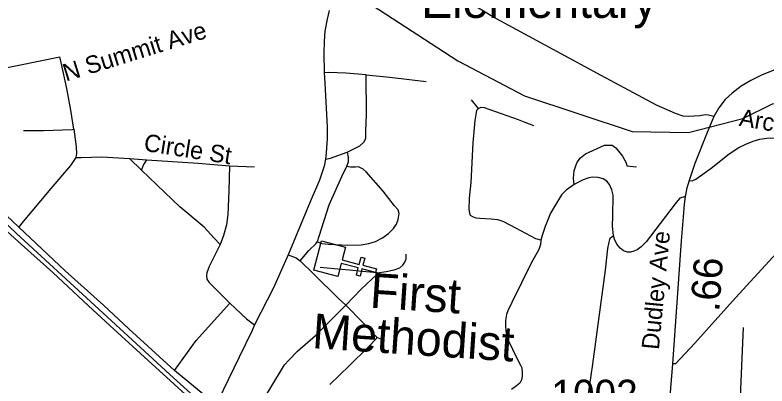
# Model space of a CAD drawing. Extents: x 1159738 to 1321356, y 736314 to 882035.
# Drawn here: x 1276179 to 1279416, y 755470 to 757069 of the extents above; entities that cross this region are included whole.
import ezdxf

# ---------------------------------------------------------------- set-up
doc = ezdxf.new("R2010")
doc.units = 0
for name, color, linetype in [('Exist Cultural Church CELL', 7, 'Continuous'), ('Exist Cultural Church Label', 7, 'Continuous'), ('Exist Cultural Educational Facility Elementary Label', 7, 'Continuous'), ('Exist Hydrographic Creek Single Shore', 7, 'Continuous'), ('Exist Railroad Mainline', 7, 'Continuous'), ('Exist Road Non-System Type 51', 7, 'Continuous'), ('Exist Road Non-System Type 51 Label', 7, 'Continuous'), ('Exist Road Primary US Attributed', 7, 'Continuous'), ('Exist Road Secondary Mileage Hundredths English Label', 7, 'Continuous'), ('Exist Road Secondary Type 51 Attributed', 7, 'Continuous'), ('Exist Road Secondary Type 51 Label', 7, 'Continuous'), ('Exist Road Secondary Type 51 Number Label', 7, 'Continuous')]:
    doc.layers.add(name, color=color, linetype=linetype)

msp = doc.modelspace()

# ---------------------------------------------------------------- linework, layer by layer
at = {"layer": 'Exist Cultural Church CELL'}
msp.add_lwpolyline([(1277601.3, 756068.4), (1277587, 756013.3), (1277660.7, 755994.1), (1277668.8, 756025), (1277684.3, 756021), (1277676.2, 755990), (1277734.4, 755974.8), (1277730.3, 755959.3), (1277672.1, 755974.5), (1277664, 755943.6), (1277648.6, 755947.6), (1277656.7, 755978.6), (1277583, 755997.8), (1277568.3, 755942.1), (1277465.3, 755969), (1277498.3, 756095.3)], close=True, dxfattribs=at)
at = {"layer": 'Exist Hydrographic Creek Single Shore'}
msp.add_lwpolyline([(1277715.7, 757112), (1278084.7, 756871.5), (1278372.7, 756721.3), (1278835.7, 756567.5), (1279077.8, 756562.7), (1279312.8, 756623.6), (1279439.8, 756686.7), (1279589.8, 756706.7), (1279756.8, 756696.8), (1279904.8, 756641.2), (1280140.8, 756370.6), (1280214.8, 756333), (1280431.7, 756371.4), (1280583.8, 756424.1), (1280933.8, 756417.1), (1280978.8, 756547.5), (1280992.8, 756806.5), (1281036.7, 756881.1), (1281181.8, 757003), (1281424.8, 757063.7), (1282333.8, 757065.2), (1282659, 757275.4)], dxfattribs=at)
at = {"layer": 'Exist Railroad Mainline'}
msp.add_lwpolyline([(1274294.4, 757992.5), (1274438.5, 757884.3), (1274790.1, 757622.8), (1274871.1, 757562.9), (1274970.6, 757488.2), (1275188, 757324.4), (1275269.6, 757254.7), (1275292.8, 757232.4), (1275355.1, 757167.3), (1275403.2, 757109.9), (1275501.1, 756981.4), (1275557.5, 756901.1), (1275681.6, 756727.1), (1275714.9, 756681.2), (1275850.1, 756492.2), (1275904.4, 756420.6), (1275980.5, 756327.1), (1276054.8, 756250.5), (1276184.8, 756127.4), (1276521.9, 755816.4), (1276790.7, 755569.6), (1276845, 755519), (1276964.6, 755410.8), (1277036.9, 755353.2)], dxfattribs=at)
at = {"layer": 'Exist Road Non-System Type 51'}
msp.add_line((1276030.6, 756819.7), (1276372.1, 756888.7), dxfattribs=at)
for points in [[(1279187.9, 756631.4), (1279164, 756637.6), (1279150.5, 756638.7), (1279126.7, 756634.5), (1279102.8, 756632.4), (1279080, 756631.4), (1279056.1, 756633.5), (1279022.9, 756643.9), (1278941, 756680.2), (1278702.4, 756807.9), (1278236, 757061.8), (1278147.8, 757114.8), (1278107.8, 757142.3), (1278088.1, 757159.9), (1278066.3, 757185.9), (1278049.7, 757212.9), (1278040.4, 757234.7), (1278032.1, 757410.1), (1278040.6, 757567.1)], [(1276432.3, 756576.9), (1276419, 756659.6), (1276402.1, 756752.9), (1276377, 756865.2), (1276372.1, 756888.7)], [(1277690, 756811.6), (1277602.9, 756818.1), (1277528.2, 756821.3), (1277509.9, 756819.6)], [(1277608.8, 756477.9), (1277663.8, 756505), (1277680.9, 756521), (1277689.3, 756536.6), (1277689.3, 756568.1), (1277691.3, 756639.6), (1277690, 756811.6)], [(1277690, 756811.6), (1277792, 756801.2), (1277949.2, 756782.9)], [(1278174.6, 756666.5), (1278144.7, 756702.9)], [(1278174.6, 756666.5), (1278185.6, 756671.6), (1278198.6, 756671), (1278345.3, 756619), (1278374.4, 756607.4), (1278411.4, 756592.5)], [(1278442.9, 756099.1), (1278421.2, 756104.8), (1278335.5, 756149.6), (1278283.6, 756176.9), (1278271.9, 756181.4), (1278257, 756186), (1278229.1, 756189.2), (1278179.8, 756191.8), (1278163.5, 756193.8), (1278149.3, 756199.6), (1278140.2, 756204.8), (1278136.3, 756215.2), (1278133.7, 756231.4), (1278135, 756280.2), (1278142.8, 756347), (1278150.6, 756518.6), (1278160.4, 756614.1), (1278164.9, 756648.9), (1278167.5, 756658.7), (1278174.6, 756666.5)], [(1276215.1, 756572), (1276301.6, 756570.7), (1276424.3, 756576.3), (1276432.3, 756576.9)], [(1276432.3, 756576.9), (1276442.1, 756501.3), (1276442.7, 756472.7), (1276440.3, 756455.5)], [(1279080.7, 756356), (1279093.9, 756353.6), (1279110, 756361.2), (1279176, 756409.3), (1279253.3, 756470.2), (1279295.1, 756498.2), (1279325.2, 756512.9), (1279357.3, 756525.1), (1279386.1, 756534.1), (1279415.8, 756537.9), (1279433.2, 756539.8), (1279474.7, 756538.8), (1279500.1, 756536.5), (1279556.7, 756525.6), (1279643.7, 756501.6), (1279706.9, 756478.5), (1279762, 756450.6), (1279802.1, 756423.7)], [(1277515.7, 756448), (1277537.3, 756452.5), (1277572.4, 756465.5), (1277608.8, 756477.9)], [(1277608.8, 756477.9), (1277612.7, 756455.1), (1277612.7, 756434.9), (1277606.2, 756416.3)], [(1278585.4, 756338.4), (1278583.4, 756364.3), (1278586.5, 756398.6), (1278598.9, 756434.9), (1278613.4, 756453.6), (1278635.2, 756470.2), (1278717.2, 756507.6), (1278730.7, 756508.6), (1278750.4, 756507.6), (1278764.9, 756496.2), (1278793.9, 756460.9), (1278809.5, 756431.8), (1278812.6, 756418.3), (1278854.1, 756414.1)], [(1276440.3, 756455.5), (1276417.6, 756420.5), (1276332.3, 756321.6), (1276206.6, 756171), (1276194.4, 756154.4)], [(1276440.3, 756455.5), (1276464.1, 756455.5), (1276553.1, 756457.3), (1276671.5, 756450.5)], [(1276671.5, 756450.5), (1276745.5, 756445.1)], [(1276722.7, 756399.8), (1276671.5, 756450.5)], [(1276722.7, 756399.8), (1276731.3, 756422.5), (1276745.5, 756445.1)], [(1276745.5, 756445.1), (1276967.1, 756431), (1277102.3, 756418.7)], [(1277102.3, 756418.7), (1277098.6, 756311.3), (1277094.3, 756209), (1277089.4, 756164.2), (1277075.9, 756118.7), (1277062.4, 756079.6)], [(1277102.3, 756418.7), (1277209.7, 756415)], [(1277478.9, 756091.6), (1277499.7, 756084.4), (1277528.3, 756081.2), (1277612.1, 756077.3), (1277668.7, 756078.6), (1277701.8, 756083.8), (1277730.4, 756092.2), (1277760.9, 756108.5), (1277786.3, 756126.7), (1277808.4, 756148.2), (1277820.7, 756167.7), (1277828.5, 756187.8), (1277832.2, 756212.9), (1277828.3, 756229.2), (1277812.8, 756246.1), (1277763.4, 756309.2), (1277690, 756393.1), (1277677.7, 756405.2), (1277666.7, 756411), (1277657.6, 756414.3), (1277643.9, 756413.6), (1277623.1, 756413.6), (1277606.2, 756416.3)], [(1277606.2, 756416.3), (1277584.8, 756371.4), (1277529.6, 756249.1), (1277487.4, 756114.9), (1277478.9, 756091.6)], [(1279802.1, 756423.7), (1279729.5, 756338.3), (1279521.7, 756112.2), (1279280.9, 755850.3), (1279105.7, 755654.9), (1279022.8, 755565.6), (1279009.6, 755564.6)], [(1277062.4, 756079.6), (1277035.4, 756107.8), (1276993.1, 756154.5), (1276888.2, 756242.9), (1276722.7, 756399.8)], [(1278755.4, 756119.2), (1278751, 756159.4), (1278752.3, 756203), (1278753.5, 756293.2), (1278748.4, 756315.9), (1278738.6, 756338), (1278726.9, 756352.3), (1278710.7, 756362.7), (1278690, 756369.2), (1278665.9, 756369.9), (1278649.7, 756367.9), (1278625.1, 756358.8), (1278607.5, 756350.4), (1278585.4, 756338.4)], [(1278585.4, 756338.4), (1278551.7, 756314.7), (1278531.6, 756293.9), (1278514.1, 756265.3), (1278484.2, 756215.3), (1278461.5, 756157.5), (1278448.8, 756118), (1278442.9, 756099.1)], [(1279064.7, 756286.5), (1279040.8, 756280.2), (1279025.3, 756261.5), (1278956.8, 756170.2), (1278895.6, 756091.3), (1278874.8, 756069.2), (1278857.9, 756056.9), (1278843, 756050.4), (1278829.3, 756047.2), (1278815.1, 756047.2), (1278798.2, 756052.4), (1278784.6, 756063.4), (1278770.3, 756081.6), (1278759.9, 756103), (1278755.4, 756119.2)], [(1276017.4, 756259.4), (1276094.8, 756180.1), (1276191.7, 756092.5), (1276342.1, 755959.1), (1276494.6, 755815), (1276604.1, 755715.2), (1276751.7, 755579.2), (1276975.8, 755375.9), (1277022.1, 755335.4)], [(1277406.1, 756009), (1277443.9, 756053.2), (1277473.7, 756083.1), (1277478.9, 756091.6)], [(1278442.9, 756099.1), (1278441, 756079.7), (1278434.5, 756058.9), (1278400.7, 755999.8), (1278317.7, 755829.3), (1278300.9, 755793.3), (1278295.1, 755778.4), (1278290.5, 755751.7), (1278289.9, 755729), (1278291.2, 755705.6), (1278299, 755673.1), (1278341.1, 755587.4), (1278354.7, 755559.1), (1278360.6, 755548), (1278362.5, 755527.9), (1278362.5, 755512.3), (1278359.3, 755496.7), (1278351.5, 755481.8), (1278337.8, 755470.8), (1278315.8, 755455.2)], [(1278976.8, 755135), (1278923.6, 755127.9), (1278860, 755122.7), (1278810.7, 755121.4), (1278779.5, 755126), (1278760.7, 755131.8), (1278723, 755149.3), (1278693.8, 755166.2), (1278662.7, 755187.6), (1278634.1, 755213.6), (1278623.1, 755227.9), (1278619.9, 755246.7), (1278620.5, 755269.5), (1278637.4, 755368.8), (1278666.6, 755563.2), (1278691.9, 755757.1), (1278720.4, 755969), (1278731.4, 756063.2), (1278736.6, 756089.5), (1278739.8, 756101.2), (1278741.8, 756106.4), (1278755.4, 756119.2)], [(1277062.4, 756079.6), (1277015, 755985.5), (1277004, 755957.1), (1277003.4, 755946.1), (1277004.6, 755929.9), (1277013.9, 755916.6), (1277104.1, 755826.3), (1277175.7, 755759.5), (1277210.4, 755732.8)], [(1277355.2, 756035.5), (1277388.6, 756022.1), (1277406.1, 756009)], [(1277737.9, 755957.8), (1277777.2, 755963.7), (1277811.5, 755970.4), (1277834.9, 755978.7), (1277849.1, 755990.5), (1277857.5, 756003), (1277862.5, 756017.3), (1277863.4, 756038.2)], [(1277406.1, 756009), (1277467, 755950.3), (1277569.8, 755848.5), (1277602.7, 755818.2)], [(1277737.9, 755957.8), (1277674.3, 755962.8), (1277618.2, 755968.7), (1277552.1, 755975.4), (1277491.9, 755981.3)], [(1277602.7, 755818.2), (1277669.4, 755886.7), (1277736.2, 755950.3), (1277737.9, 755957.8)], [(1276865.2, 755536.9), (1276958.5, 755665.6), (1277049.8, 755768.4), (1277104.1, 755826.3)], [(1277176.6, 755292.6), (1277195.1, 755325.8), (1277275.6, 755456.4), (1277339.5, 755560.7), (1277357.2, 755580.7), (1277394.4, 755619.8), (1277471.9, 755687.8), (1277602.7, 755818.2)], [(1277602.7, 755818.2), (1277675.6, 755743.2), (1277736.1, 755680.8)], [(1279313.4, 755721.6), (1279300.1, 755390), (1279294.8, 755075.4), (1279298.4, 754930.2), (1279304.6, 754635.9), (1279327.6, 754300.2), (1279336.4, 754182.5)], [(1277736.1, 755680.8), (1277732.9, 755672.8), (1277699.5, 755637.4), (1277617.2, 755556.6), (1277533.8, 755475.8)], [(1277736.1, 755680.8), (1277755.2, 755672.1)]]:
    msp.add_lwpolyline(points, dxfattribs=at)
at = {"layer": 'Exist Road Primary US Attributed'}
msp.add_lwpolyline([(1277049.6, 755389.5), (1277013.1, 755414.9), (1276865.2, 755536.9), (1276669.2, 755716.8), (1276559.2, 755818), (1276394.8, 755966), (1276194.4, 756154.4), (1276086.7, 756255.2)], dxfattribs=at)
at = {"layer": 'Exist Road Secondary Type 51 Attributed'}
for points in [[(1277531.1, 757088.4), (1277522.7, 757051), (1277513.1, 757000.2), (1277509.9, 756954.5), (1277507.9, 756905.5), (1277509.9, 756819.6), (1277512.4, 756776), (1277522.1, 756586.1), (1277522.1, 756536.2), (1277518.9, 756475), (1277515.7, 756448), (1277509.2, 756417.7), (1277489.3, 756356.8), (1277450.1, 756263.6), (1277355.2, 756035.5), (1277291.4, 755892.6), (1277210.4, 755732.8), (1277200, 755708.5), (1277143.6, 755594.1), (1277054, 755407.7), (1277049.6, 755389.5)], [(1279479.3, 756843.9), (1279396.1, 756811.6), (1279346.6, 756787.1), (1279305.1, 756762.6), (1279266, 756732.8), (1279236.7, 756704.5), (1279208.9, 756668.7), (1279187.9, 756631.4), (1279158.6, 756562), (1279106.2, 756429.4), (1279080.7, 756356), (1279069.9, 756317.8), (1279066.2, 756300.3), (1279064.7, 756286.5), (1279059.6, 756253.3), (1279055.3, 756199), (1279047.3, 756095.7), (1279029.4, 755850.3), (1279009.6, 755564.6), (1278992.5, 755355)]]:
    msp.add_lwpolyline(points, dxfattribs=at)

# ---------------------------------------------------------------- texts
at = {"layer": 'Exist Cultural Church Label'}
for s, p in [('First ', (1277703.9, 755807.9)), ('Methodist', (1277455.4, 755633.1))]:
    msp.add_text(s, height=150, rotation=356.1831, dxfattribs=at).set_placement(p)
at = {"layer": 'Exist Cultural Educational Facility Elementary Label'}
msp.add_text('Elementary', height=150, dxfattribs=at).set_placement((1277927.1, 757056.8))
at = {"layer": 'Exist Road Non-System Type 51 Label'}
for s, rotation, p in [('N Summit Ave', 17.2043, (1276398.2, 756782.2)), ('Archer St', 350.4749, (1279293.2, 756591.9)), ('Circle St', 351.083, (1276729.9, 756484.2))]:
    msp.add_text(s, height=75, rotation=rotation, dxfattribs=at).set_placement(p)
at = {"layer": 'Exist Road Secondary Mileage Hundredths English Label'}
msp.add_text('.66', height=125, rotation=85.7261, dxfattribs=at).set_placement((1279210.3, 755787.7))
at = {"layer": 'Exist Road Secondary Type 51 Label'}
msp.add_text('Dudley Ave', height=75, rotation=84.552, dxfattribs=at).set_placement((1278950.7, 755624.2))
at = {"layer": 'Exist Road Secondary Type 51 Number Label'}
msp.add_text('1002', height=125, dxfattribs=at).set_placement((1278487.9, 755371.8))

doc.saveas('drawing.dxf')
